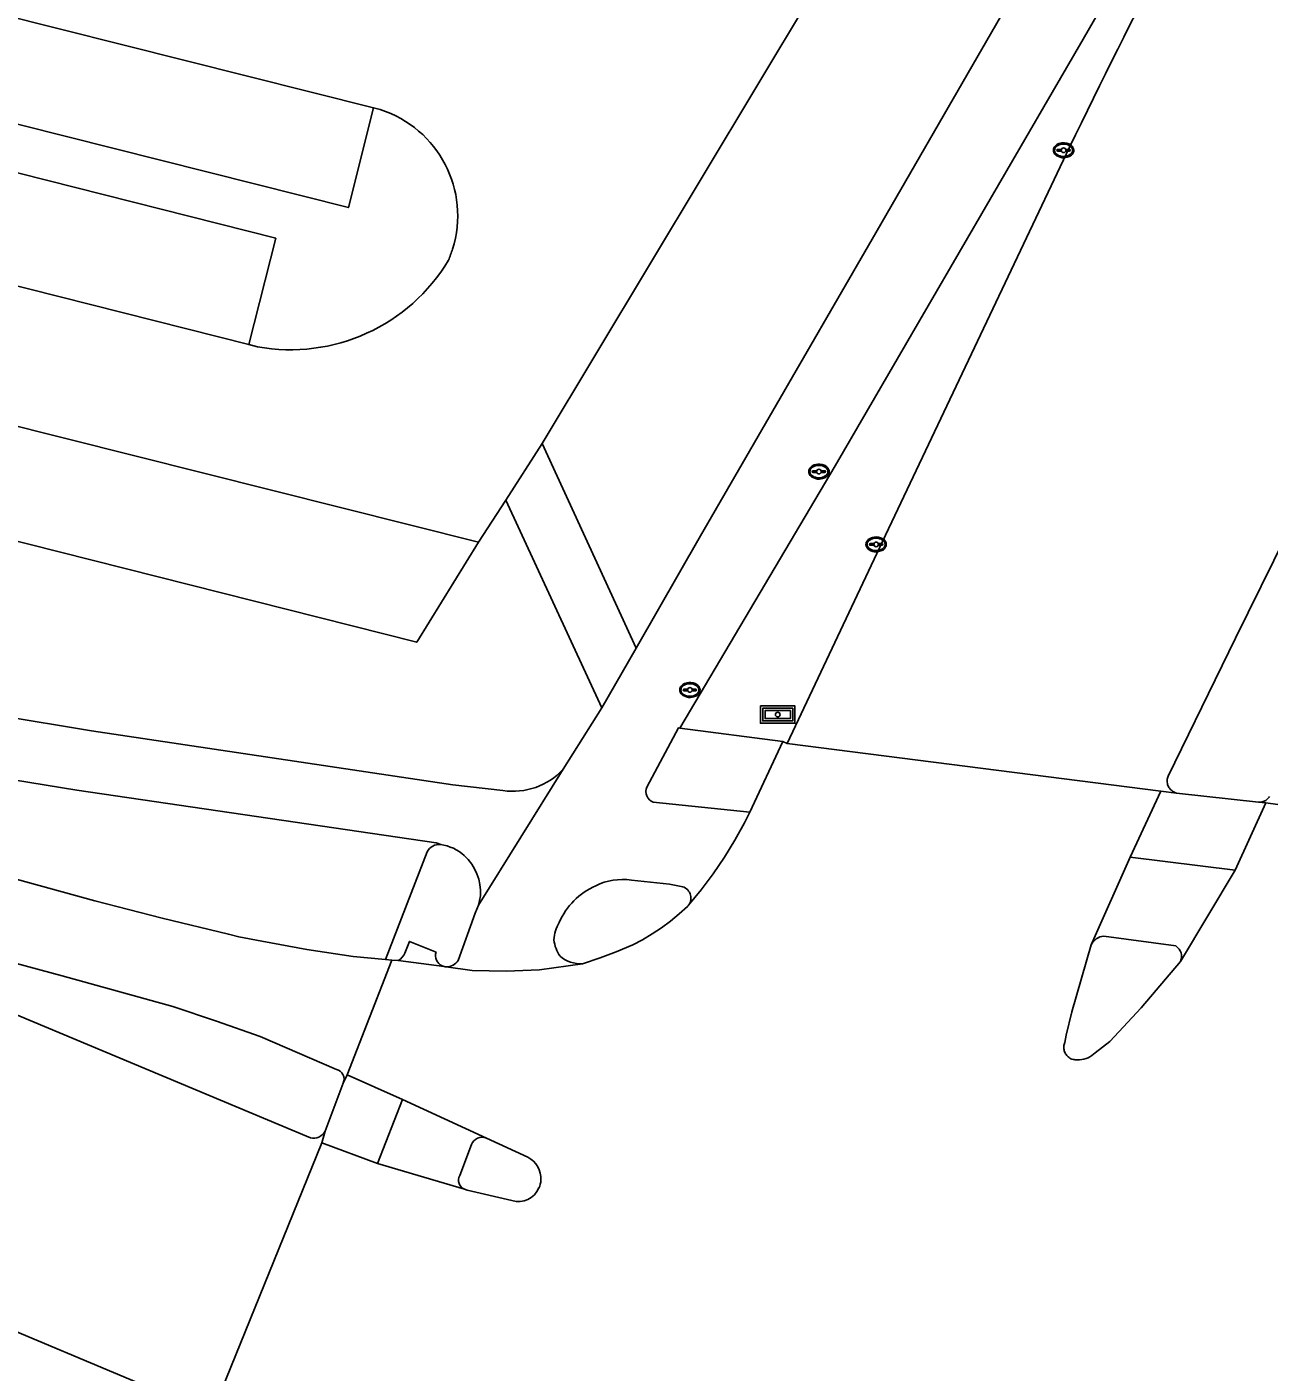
# Model space of a CAD drawing. Extents: x 194485 to 197793, y 468269 to 470822.
# Drawn here: x 196833.5 to 196887.5, y 469421.7 to 469480.2 of the extents above; entities that cross this region are included whole.
import ezdxf

# ---------------------------------------------------------------- set-up
doc = ezdxf.new("R2010")
doc.units = 0
for name, color, linetype in [('BGT grensvlak wegdeel', 7, 'Continuous'), ('BGT puntobject bord verkeersbord', 7, 'Continuous'), ('BGT puntobject put inspectie- rioolput', 7, 'Continuous'), ('BGT puntobject put kolk', 7, 'Continuous')]:
    doc.layers.add(name, color=color, linetype=linetype)

msp = doc.modelspace()

# ---------------------------------------------------------------- linework, layer by layer
at = {"layer": 'BGT grensvlak wegdeel'}
for p, q in [((196855.934, 469462.094), (196902.067, 469538.831)), ((196848.602, 469476.673), (196788.273, 469491.829)), ((196780.64, 469482.203), (196843.194, 469466.39)), ((196767.05, 469479.458), (196853.175, 469457.8)), ((196848.892, 469476.6), (196848.602, 469476.673)), ((196843.566, 469466.296), (196843.194, 469466.39)), ((196854.353, 469459.626), (196855.934, 469462.094)), ((196855.934, 469462.094), (196860.016, 469453.193)), ((196853.175, 469457.8), (196854.353, 469459.626)), ((196858.536, 469450.608), (196854.353, 469459.626)), ((196858.536, 469450.608), (196860.016, 469453.193)), ((196856.85, 469447.934), (196858.536, 469450.608)), ((196861.914, 469449.724), (196866.401, 469449.147)), ((196864.956, 469446.076), (196866.401, 469449.147)), ((196866.401, 469449.147), (196866.587, 469449.052)), ((196882.828, 469446.981), (196866.587, 469449.052)), ((196856.85, 469447.934), (196853.165, 469442.031)), ((196881.492, 469444.118), (196882.828, 469446.981)), ((196882.828, 469446.981), (196883.504, 469446.905)), ((196883.504, 469446.905), (196887.07, 469446.507)), ((196860.768, 469446.512), (196864.956, 469446.076)), ((196886.054, 469443.556), (196887.394, 469446.471)), ((196887.394, 469446.471), (196887.07, 469446.507)), ((196887.394, 469446.471), (196894.72, 469445.505)), ((196850.941, 469444.342), (196849.134, 469439.668)), ((196881.492, 469444.118), (196879.792, 469440.305)), ((196886.054, 469443.556), (196881.492, 469444.118)), ((196883.673, 469439.588), (196886.054, 469443.556)), ((196853.165, 469442.031), (196853.252, 469442.441)), ((196883.478, 469440.259), (196880.348, 469440.69)), ((196847.463, 469434.652), (196849.409, 469439.647)), ((196849.134, 469439.668), (196849.409, 469439.647)), ((196849.409, 469439.647), (196849.683, 469439.625)), ((196849.683, 469439.625), (196851.672, 469439.366)), ((196847.463, 469434.652), (196847.288, 469434.303)), ((196849.871, 469433.585), (196847.463, 469434.652)), ((196847.288, 469434.303), (196846.506, 469432.213)), ((196848.778, 469430.811), (196849.871, 469433.585)), ((196853.513, 469431.904), (196849.871, 469433.585)), ((196841.582, 469419.927), (196846.362, 469431.703)), ((196846.362, 469431.703), (196846.506, 469432.213)), ((196848.778, 469430.811), (196846.362, 469431.703)), ((196855.311, 469431.076), (196853.513, 469431.904)), ((196852.872, 469431.625), (196852.353, 469430.286)), ((196848.778, 469430.811), (196852.555, 469429.686))]:
    msp.add_line(p, q, dxfattribs=at)
for points in [[(196883.142, 469447.644), (196886.063, 469453.634), (196892.743, 469467.163), (196897.924, 469477.249), (196903.232, 469487.839), (196904.328, 469490.206), (196906.821, 469496.695), (196911.408, 469508.364), (196913.804, 469514.499)], [(196881.885, 469491.178), (196879.809, 469487.504), (196870.28, 469470.978), (196862.815, 469458.084), (196860.016, 469453.193)], [(196861.914, 469449.724), (196868.674, 469461.127), (196879.445, 469479.661), (196884.969, 469489.249)], [(196688.685, 469488.359), (196703.515, 469484.842), (196712.293, 469482.438), (196731.301, 469477.156), (196739.719, 469474.835), (196752.996, 469471.156), (196772.479, 469465.798), (196795.185, 469459.539), (196815.926, 469453.718), (196821.304, 469452.391), (196826.969, 469451.206), (196832.331, 469450.273), (196836.356, 469449.608), (196852.054, 469447.267), (196854.234, 469447.011)], [(196711.579, 469479.864), (196738.145, 469472.515), (196751.527, 469468.829), (196769.789, 469463.797), (196793.23, 469457.289), (196813.976, 469451.549), (196819.372, 469450.192), (196824.845, 469448.933), (196830.111, 469447.944), (196835.721, 469447.024), (196851.326, 469444.74), (196851.528, 469444.661)], [(196853.175, 469457.8), (196850.489, 469453.459), (196765.883, 469474.818), (196767.05, 469479.458)], [(196831.159, 469476.454), (196847.515, 469472.345), (196848.602, 469476.673)], [(196866.587, 469449.052), (196870.723, 469457.836), (196878.856, 469474.964)], [(196830.66, 469474.477), (196844.362, 469471.013), (196843.194, 469466.39)], [(196849.134, 469439.668), (196847.723, 469439.8), (196845.714, 469440.11), (196843.761, 469440.468), (196842.755, 469440.66), (196842.3, 469440.767), (196839.425, 469441.467), (196836.493, 469442.215), (196832.651, 469443.272), (196811.086, 469449.526), (196795.351, 469454.141), (196783.78, 469457.467), (196782.868, 469457.781), (196782.074, 469458.075), (196781.399, 469458.375), (196780.693, 469458.758), (196779.499, 469459.504), (196779.566, 469459.876), (196751.461, 469467.663), (196738.859, 469471.117)], [(196790.96, 469451.824), (196831.179, 469440.045), (196833.095, 469439.498), (196835.075, 469438.967), (196839.884, 469437.627), (196841.78, 469436.992), (196843.688, 469436.328), (196846.995, 469434.898)], [(196790.463, 469449.86), (196830.246, 469438.289), (196831.174, 469437.977), (196832.135, 469437.629), (196833.061, 469437.282), (196845.864, 469431.926)], [(196861.914, 469449.724), (196861.857, 469449.737), (196860.483, 469447.164)], [(196883.504, 469446.905), (196883.459, 469446.919), (196883.416, 469446.936), (196883.375, 469446.958), (196883.335, 469446.982), (196883.298, 469447.01), (196883.263, 469447.041), (196883.231, 469447.075), (196883.202, 469447.112), (196883.176, 469447.151), (196883.154, 469447.192), (196883.135, 469447.235), (196883.12, 469447.279), (196883.109, 469447.324), (196883.102, 469447.37), (196883.099, 469447.417), (196883.1, 469447.463), (196883.104, 469447.51), (196883.113, 469447.555), (196883.126, 469447.6), (196883.142, 469447.644)], [(196887.549, 469446.759), (196887.528, 469446.724), (196887.503, 469446.691), (196887.477, 469446.66), (196887.447, 469446.632), (196887.416, 469446.606), (196887.382, 469446.583), (196887.347, 469446.562), (196887.31, 469446.544), (196887.272, 469446.53), (196887.232, 469446.519), (196887.192, 469446.511), (196887.152, 469446.506), (196887.111, 469446.505), (196887.07, 469446.507)], [(196862.301, 469442.034), (196862.852, 469442.704), (196863.371, 469443.398), (196863.858, 469444.115), (196864.311, 469444.854), (196864.73, 469445.613), (196864.956, 469446.076)], [(196859.814, 469443.12), (196861.478, 469442.944), (196861.978, 469442.847)], [(196852.283, 469439.631), (196853.028, 469441.685), (196853.165, 469442.031)], [(196859.872, 469440.301), (196860.301, 469440.531), (196860.719, 469440.782), (196861.124, 469441.053), (196861.515, 469441.343), (196861.892, 469441.652), (196862.253, 469441.979)], [(196862.253, 469441.979), (196862.278, 469442.005), (196862.301, 469442.034)], [(196851.328, 469439.994), (196850.166, 469440.46), (196849.973, 469439.951)], [(196857.691, 469439.489), (196858.455, 469439.736), (196859.157, 469440.01), (196859.872, 469440.301)], [(196879.792, 469440.305), (196878.954, 469437.403), (196878.713, 469436.39), (196878.651, 469436.067)], [(196851.592, 469439.39), (196851.632, 469439.377), (196851.672, 469439.366)], [(196857.691, 469439.489), (196855.827, 469439.216), (196854.372, 469439.16), (196852.9, 469439.193), (196851.766, 469439.354)], [(196879.969, 469435.618), (196880.608, 469436.101), (196881.965, 469437.569), (196883.673, 469439.588)], [(196878.911, 469435.357), (196878.871, 469435.38), (196878.833, 469435.406), (196878.797, 469435.435), (196878.763, 469435.467), (196878.733, 469435.501), (196878.705, 469435.538), (196878.681, 469435.577), (196878.66, 469435.618), (196878.642, 469435.661), (196878.628, 469435.705), (196878.618, 469435.75), (196878.611, 469435.796), (196878.608, 469435.842), (196878.609, 469435.888), (196878.614, 469435.934), (196878.623, 469435.979), (196878.635, 469436.024), (196878.651, 469436.067)], [(196879.106, 469435.315), (196879.201, 469435.308), (196879.296, 469435.311), (196879.39, 469435.321), (196879.483, 469435.34), (196879.574, 469435.368), (196879.661, 469435.403), (196879.745, 469435.446), (196879.825, 469435.497), (196879.9, 469435.554), (196879.969, 469435.618)], [(196816.121, 469430.346), (196823.96, 469427.336), (196828.752, 469425.321), (196841.582, 469419.927)], [(196854.626, 469429.196), (196852.673, 469429.651), (196852.555, 469429.686)]]:
    msp.add_lwpolyline(points, dxfattribs=at)
for centre, radius, start, end in [((197274.293, 469282.988), 439.574, 151.63108, 154.10442), ((196847.431, 469471.99), 4.836, 342.47814, 72.42135), ((196847.437, 469471.995), 4.832, 336.45932, 342.40181), ((196845.008, 469474.147), 7.982, 259.59427, 329.24579), ((196854.663, 469449.963), 2.983, 261.72765, 317.14096), ((196860.93, 469446.971), 0.487, 156.636, 250.58587), ((196851.451, 469444.104), 0.563, 82.11217, 154.93079), ((196851.3, 469442.826), 1.849, 47.3499, 82.92271), ((196851.105, 469442.593), 2.152, 355.93804, 47.72138), ((196859.515, 469440.045), 3.095, 113.84155, 156.58952), ((196859.43, 469440.513), 2.635, 81.62211, 116.26999), ((196861.89, 469442.341), 0.513, 323.1915, 80.14375), ((196858.166, 469440.421), 1.718, 150.19678, 176.50301), ((196857.968, 469440.683), 1.525, 185.90095, 214.9482), ((196880.398, 469440.024), 0.667, 94.26184, 155.13918), ((196849.307, 469440.252), 0.731, 300.98677, 335.70253), ((196851.795, 469439.838), 0.492, 161.54913, 245.66981), ((196883.19, 469439.811), 0.532, 335.18369, 57.22521), ((196851.791, 469439.92), 0.567, 257.92962, 267.52037), ((196851.792, 469439.926), 0.573, 267.39771, 328.96562), ((196857.608, 469440.875), 1.389, 230.15645, 273.43358), ((196879.233, 469436.379), 1.072, 252.50588, 263.18424), ((196846.897, 469434.48), 0.429, 335.61848, 76.8162), ((196846.005, 469432.472), 0.564, 255.49337, 332.67979), ((196853.323, 469431.466), 0.478, 66.50257, 160.54031), ((196854.836, 469430.143), 1.047, 357.07621, 62.98763), ((196852.736, 469430.081), 0.434, 151.82367, 245.38966), ((196854.892, 469430.139), 0.991, 336.34562, 357.13663), ((196854.901, 469430.139), 0.982, 253.76604, 336.15538)]:
    msp.add_arc(centre, radius, start, end, dxfattribs=at)
at = {"layer": 'BGT puntobject bord verkeersbord'}
for points in [[(196865.424, 469450.688), (196865.424, 469449.938), (196866.924, 469449.938), (196866.924, 469450.688)], [(196866.824, 469450.588), (196866.824, 469450.038), (196865.524, 469450.038), (196865.524, 469450.588)], [(196865.524, 469450.588), (196865.524, 469450.038), (196866.824, 469450.038), (196866.824, 469450.588)], [(196866.724, 469450.488), (196866.724, 469450.138), (196865.624, 469450.138), (196865.624, 469450.488)]]:
    msp.add_lwpolyline(points, close=True, dxfattribs=at)
for start, end in [(0, 180), (180, 0)]:
    msp.add_arc((196866.174, 469450.313), 0.1, start, end, dxfattribs=at)
at = {"layer": 'BGT puntobject put inspectie- rioolput'}
for p, q in [((196867.873, 469460.909), (196867.716, 469460.909)), ((196868.216, 469460.909), (196868.059, 469460.909)), ((196867.716, 469460.834), (196867.873, 469460.834)), ((196868.059, 469460.834), (196868.216, 469460.834)), ((196862.265, 469451.421), (196862.108, 469451.421)), ((196862.108, 469451.346), (196862.265, 469451.346)), ((196862.608, 469451.421), (196862.451, 469451.421)), ((196862.451, 469451.346), (196862.608, 469451.346))]:
    msp.add_line(p, q, dxfattribs=at)
for centre, radius, start, end in [((196867.716, 469460.871), 0.0375, 90, 270), ((196867.966, 469460.871), 0.1, 0, 180), ((196867.966, 469460.871), 0.1, 157.97569, 180), ((196867.966, 469460.871), 0.1, 0, 22.02431), ((196868.216, 469460.871), 0.0375, 270, 90), ((196867.966, 469460.871), 0.1, 180, 202.02431), ((196867.966, 469460.871), 0.1, 180, 0), ((196867.966, 469460.871), 0.1, 337.97569, 0), ((196862.108, 469451.383), 0.0375, 90, 270), ((196862.358, 469451.383), 0.1, 0, 180), ((196862.358, 469451.383), 0.1, 157.97569, 180), ((196862.358, 469451.383), 0.1, 180, 202.02431), ((196862.358, 469451.383), 0.1, 180, 0), ((196862.358, 469451.383), 0.1, 0, 22.02431), ((196862.358, 469451.383), 0.1, 337.97569, 0), ((196862.608, 469451.383), 0.0375, 270, 90)]:
    msp.add_arc(centre, radius, start, end, dxfattribs=at)
for centre in [(196867.966, 469460.871), (196862.358, 469451.383)]:
    msp.add_ellipse(centre, major_axis=(0.392, 0), ratio=0.689655, dxfattribs=at)
for points in [[(196868.408, 469460.871), (196868.408, 469460.914), (196868.396, 469460.958), (196868.33, 469461.072), (196868.249, 469461.129), (196868.057, 469461.194), (196867.947, 469461.2), (196867.744, 469461.159), (196867.653, 469461.112), (196867.55, 469460.995), (196867.525, 469460.935), (196867.523, 469460.813), (196867.547, 469460.752), (196867.631, 469460.653), (196867.69, 469460.614), (196867.869, 469460.546), (196868.003, 469460.539), (196868.236, 469460.601), (196868.336, 469460.67), (196868.399, 469460.795), (196868.408, 469460.833), (196868.408, 469460.871)], [(196862.8, 469451.383), (196862.8, 469451.426), (196862.788, 469451.47), (196862.722, 469451.584), (196862.641, 469451.641), (196862.449, 469451.706), (196862.339, 469451.712), (196862.136, 469451.671), (196862.045, 469451.624), (196861.942, 469451.507), (196861.917, 469451.447), (196861.915, 469451.325), (196861.939, 469451.264), (196862.023, 469451.165), (196862.082, 469451.126), (196862.261, 469451.058), (196862.395, 469451.051), (196862.628, 469451.113), (196862.728, 469451.182), (196862.791, 469451.307), (196862.8, 469451.345), (196862.8, 469451.383)]]:
    msp.add_open_spline(points, degree=3, dxfattribs=at)
at = {"layer": 'BGT puntobject put kolk'}
for p, q in [((196878.505, 469474.872), (196878.348, 469474.872)), ((196878.348, 469474.797), (196878.505, 469474.797)), ((196878.848, 469474.872), (196878.691, 469474.872)), ((196878.691, 469474.797), (196878.848, 469474.797)), ((196870.358, 469457.745), (196870.201, 469457.745)), ((196870.201, 469457.67), (196870.358, 469457.67)), ((196870.701, 469457.745), (196870.544, 469457.745)), ((196870.544, 469457.67), (196870.701, 469457.67))]:
    msp.add_line(p, q, dxfattribs=at)
for centre, radius, start, end in [((196878.598, 469474.834), 0.1, 0, 180), ((196878.348, 469474.834), 0.0375, 90, 270), ((196878.598, 469474.834), 0.1, 157.97569, 180), ((196878.598, 469474.834), 0.1, 180, 202.02431), ((196878.598, 469474.834), 0.1, 180, 0), ((196878.598, 469474.834), 0.1, 0, 22.02431), ((196878.598, 469474.834), 0.1, 337.97569, 0), ((196878.848, 469474.834), 0.0375, 270, 90), ((196870.201, 469457.707), 0.0375, 90, 270), ((196870.451, 469457.707), 0.1, 0, 180), ((196870.451, 469457.707), 0.1, 157.97569, 180), ((196870.451, 469457.707), 0.1, 180, 202.02431), ((196870.451, 469457.707), 0.1, 180, 0), ((196870.451, 469457.707), 0.1, 0, 22.02431), ((196870.451, 469457.707), 0.1, 337.97569, 0), ((196870.701, 469457.707), 0.0375, 270, 90)]:
    msp.add_arc(centre, radius, start, end, dxfattribs=at)
for centre in [(196878.598, 469474.834), (196870.451, 469457.707)]:
    msp.add_ellipse(centre, major_axis=(0.392, 0), ratio=0.689655, dxfattribs=at)
for points in [[(196879.04, 469474.834), (196879.04, 469474.877), (196879.028, 469474.921), (196878.962, 469475.035), (196878.881, 469475.092), (196878.689, 469475.157), (196878.579, 469475.163), (196878.376, 469475.122), (196878.285, 469475.075), (196878.182, 469474.958), (196878.157, 469474.898), (196878.155, 469474.776), (196878.179, 469474.715), (196878.263, 469474.616), (196878.322, 469474.577), (196878.501, 469474.509), (196878.635, 469474.502), (196878.868, 469474.564), (196878.968, 469474.633), (196879.031, 469474.758), (196879.04, 469474.796), (196879.04, 469474.834)], [(196870.893, 469457.707), (196870.893, 469457.75), (196870.881, 469457.794), (196870.815, 469457.908), (196870.734, 469457.965), (196870.542, 469458.03), (196870.432, 469458.036), (196870.229, 469457.995), (196870.138, 469457.948), (196870.035, 469457.831), (196870.01, 469457.771), (196870.008, 469457.649), (196870.032, 469457.588), (196870.116, 469457.489), (196870.175, 469457.45), (196870.354, 469457.382), (196870.488, 469457.375), (196870.721, 469457.437), (196870.821, 469457.506), (196870.884, 469457.631), (196870.893, 469457.669), (196870.893, 469457.707)]]:
    msp.add_open_spline(points, degree=3, dxfattribs=at)

doc.saveas('drawing.dxf')
